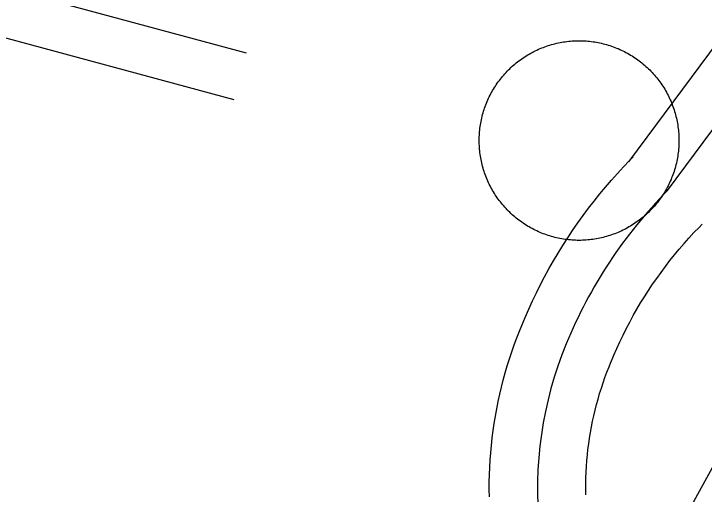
# Model space of a CAD drawing. Extents: x 3568792 to 3606828, y 529143 to 554785.
# Drawn here: x 3574841.3 to 3575056, y 545865.2 to 546014.7 of the extents above; entities that cross this region are included whole.
import ezdxf

# ---------------------------------------------------------------- set-up
doc = ezdxf.new("R2010")
doc.units = 0
for name, color, linetype in [('V-DOMW-TANK', 7, 'Continuous'), ('V-ROAD-CNTR', 7, 'Continuous'), ('V-UTIL-LINE', 7, 'Continuous')]:
    doc.layers.add(name, color=color, linetype=linetype)

msp = doc.modelspace()

# ---------------------------------------------------------------- linework, layer by layer
at = {"layer": 'V-DOMW-TANK'}
for points in [[(3575001.58, 546002.12), (3575002.05, 546002.39), (3575002.52, 546002.65), (3575003.01, 546002.9), (3575003.49, 546003.14), (3575003.98, 546003.38), (3575004.48, 546003.6), (3575004.97, 546003.82), (3575005.47, 546004.02), (3575005.98, 546004.22), (3575006.49, 546004.41), (3575007, 546004.59), (3575007.51, 546004.76), (3575008.03, 546004.93), (3575008.55, 546005.08), (3575009.07, 546005.22), (3575009.6, 546005.36), (3575010.12, 546005.49), (3575010.65, 546005.6), (3575011.18, 546005.71), (3575011.72, 546005.81), (3575012.25, 546005.9), (3575012.79, 546005.98), (3575013.32, 546006.05), (3575013.86, 546006.11), (3575014.4, 546006.16), (3575014.94, 546006.2), (3575015.48, 546006.24), (3575016.02, 546006.26), (3575016.57, 546006.28), (3575017.11, 546006.28), (3575017.65, 546006.28), (3575018.19, 546006.26), (3575018.73, 546006.24), (3575019.28, 546006.2), (3575019.82, 546006.16), (3575020.36, 546006.11), (3575020.9, 546006.05), (3575021.43, 546005.97), (3575021.97, 546005.89), (3575022.5, 546005.8), (3575023.04, 546005.71), (3575023.57, 546005.6), (3575024.1, 546005.48), (3575024.62, 546005.35), (3575025.15, 546005.22), (3575025.67, 546005.07), (3575026.19, 546004.92), (3575026.71, 546004.76), (3575027.22, 546004.58), (3575027.73, 546004.4), (3575028.24, 546004.21), (3575028.74, 546004.01), (3575029.25, 546003.81), (3575029.74, 546003.59), (3575030.23, 546003.36), (3575030.72, 546003.13), (3575031.21, 546002.89), (3575031.69, 546002.64), (3575032.17, 546002.38), (3575032.64, 546002.11)], [(3574993.29, 545955.26), (3574992.95, 545955.68), (3574992.61, 545956.1), (3574992.28, 545956.54), (3574991.96, 545956.97), (3574991.64, 545957.41), (3574991.34, 545957.86), (3574991.04, 545958.31), (3574990.75, 545958.77), (3574990.46, 545959.23), (3574990.19, 545959.7), (3574989.92, 545960.17), (3574989.66, 545960.65), (3574989.41, 545961.13), (3574989.17, 545961.61), (3574988.94, 545962.1), (3574988.71, 545962.59), (3574988.5, 545963.09), (3574988.29, 545963.6), (3574988.09, 545964.1), (3574987.9, 545964.61), (3574987.72, 545965.12), (3574987.55, 545965.63), (3574987.39, 545966.15), (3574987.24, 545966.67), (3574987.09, 545967.19), (3574986.95, 545967.71), (3574986.83, 545968.24), (3574986.71, 545968.77), (3574986.6, 545969.31), (3574986.51, 545969.84), (3574986.42, 545970.37), (3574986.34, 545970.91), (3574986.26, 545971.45), (3574986.2, 545971.98), (3574986.15, 545972.52), (3574986.11, 545973.07), (3574986.08, 545973.6), (3574986.05, 545974.15), (3574986.04, 545974.69), (3574986.03, 545975.23), (3574986.04, 545975.77), (3574986.06, 545976.32), (3574986.08, 545976.86), (3574986.11, 545977.4), (3574986.15, 545977.94), (3574986.21, 545978.48), (3574986.27, 545979.02), (3574986.34, 545979.55), (3574986.42, 545980.09), (3574986.51, 545980.62), (3574986.61, 545981.16), (3574986.72, 545981.69), (3574986.83, 545982.22), (3574986.96, 545982.75), (3574987.1, 545983.27), (3574987.24, 545983.79), (3574987.4, 545984.31), (3574987.56, 545984.83), (3574987.73, 545985.34), (3574987.91, 545985.85), (3574988.1, 545986.36), (3574988.3, 545986.87), (3574988.51, 545987.37), (3574988.73, 545987.86), (3574988.95, 545988.36), (3574989.18, 545988.85), (3574989.43, 545989.33), (3574989.68, 545989.81), (3574989.94, 545990.29), (3574990.2, 545990.76), (3574990.48, 545991.23), (3574990.76, 545991.69), (3574991.05, 545992.15), (3574991.35, 545992.6), (3574991.66, 545993.05), (3574991.98, 545993.48), (3574992.3, 545993.92), (3574992.63, 545994.35), (3574992.96, 545994.78), (3574993.31, 545995.19), (3574993.66, 545995.6), (3574994.02, 545996.01), (3574994.39, 545996.41), (3574994.76, 545996.81), (3574995.14, 545997.19), (3574995.53, 545997.57), (3574995.92, 545997.94), (3574996.32, 545998.31), (3574996.73, 545998.67), (3574997.14, 545999.02), (3574997.56, 545999.36), (3574997.98, 545999.7), (3574998.41, 546000.03), (3574998.85, 546000.35), (3574999.29, 546000.67), (3574999.74, 546000.98), (3575000.19, 546001.28), (3575000.65, 546001.57), (3575001.11, 546001.85), (3575001.58, 546002.12)], [(3575032.64, 546002.11), (3575033.11, 546001.83), (3575033.57, 546001.55), (3575034.02, 546001.26), (3575034.48, 546000.96), (3575034.92, 546000.65), (3575035.37, 546000.34), (3575035.8, 546000.02), (3575036.23, 545999.69), (3575036.66, 545999.35), (3575037.07, 545999.01), (3575037.48, 545998.65), (3575037.89, 545998.29), (3575038.29, 545997.93), (3575038.68, 545997.55), (3575039.07, 545997.17), (3575039.45, 545996.79), (3575039.82, 545996.39), (3575040.19, 545995.99), (3575040.55, 545995.59), (3575040.9, 545995.17), (3575041.24, 545994.76), (3575041.58, 545994.33), (3575041.91, 545993.9), (3575042.23, 545993.46), (3575042.55, 545993.02), (3575042.85, 545992.58), (3575043.15, 545992.12), (3575043.44, 545991.67), (3575043.73, 545991.2), (3575044, 545990.74), (3575044.27, 545990.27), (3575044.53, 545989.79), (3575044.78, 545989.31), (3575045.02, 545988.82), (3575045.25, 545988.33), (3575045.48, 545987.84), (3575045.69, 545987.34), (3575045.9, 545986.84), (3575046.1, 545986.34), (3575046.29, 545985.83), (3575046.47, 545985.32), (3575046.64, 545984.8), (3575046.81, 545984.29), (3575046.96, 545983.77), (3575047.1, 545983.24), (3575047.24, 545982.72), (3575047.36, 545982.19), (3575047.48, 545981.66), (3575047.59, 545981.13), (3575047.69, 545980.6), (3575047.78, 545980.07), (3575047.86, 545979.53), (3575047.93, 545978.99), (3575047.99, 545978.45), (3575048.04, 545977.91), (3575048.08, 545977.37), (3575048.12, 545976.83), (3575048.14, 545976.29), (3575048.15, 545975.75), (3575048.16, 545975.2), (3575048.15, 545974.66), (3575048.14, 545974.12), (3575048.12, 545973.58), (3575048.08, 545973.04), (3575048.04, 545972.5), (3575047.99, 545971.96), (3575047.93, 545971.42), (3575047.85, 545970.88), (3575047.77, 545970.34), (3575047.68, 545969.81), (3575047.58, 545969.28), (3575047.48, 545968.75), (3575047.36, 545968.22), (3575047.23, 545967.69), (3575047.1, 545967.17), (3575046.95, 545966.64), (3575046.8, 545966.12), (3575046.63, 545965.61), (3575046.46, 545965.09), (3575046.28, 545964.58), (3575046.09, 545964.07), (3575045.89, 545963.57), (3575045.69, 545963.07), (3575045.47, 545962.57), (3575045.24, 545962.08), (3575045.01, 545961.59), (3575044.77, 545961.1), (3575044.52, 545960.62), (3575044.26, 545960.15), (3575043.99, 545959.68), (3575043.72, 545959.21), (3575043.43, 545958.75), (3575043.14, 545958.29), (3575042.84, 545957.84), (3575042.53, 545957.39), (3575042.22, 545956.95), (3575041.9, 545956.52), (3575041.57, 545956.08), (3575041.23, 545955.66), (3575040.88, 545955.24)], [(3575040.88, 545955.24), (3575040.53, 545954.83), (3575040.17, 545954.42), (3575039.81, 545954.02), (3575039.43, 545953.63), (3575039.05, 545953.24), (3575038.66, 545952.86), (3575038.27, 545952.49), (3575037.87, 545952.13), (3575037.46, 545951.77), (3575037.05, 545951.42), (3575036.63, 545951.07), (3575036.21, 545950.73), (3575035.78, 545950.4), (3575035.34, 545950.08), (3575034.9, 545949.77), (3575034.46, 545949.46), (3575034, 545949.16), (3575033.55, 545948.87), (3575033.08, 545948.59), (3575032.62, 545948.31), (3575032.14, 545948.04), (3575031.67, 545947.79), (3575031.19, 545947.54), (3575030.7, 545947.3), (3575030.21, 545947.06), (3575029.72, 545946.83), (3575029.22, 545946.62), (3575028.72, 545946.41), (3575028.21, 545946.21), (3575027.71, 545946.03), (3575027.2, 545945.84), (3575026.68, 545945.68), (3575026.17, 545945.51), (3575025.65, 545945.35), (3575025.12, 545945.21), (3575024.6, 545945.07), (3575024.07, 545944.95), (3575023.54, 545944.83), (3575023.01, 545944.72), (3575022.48, 545944.63), (3575021.94, 545944.54), (3575021.41, 545944.46), (3575020.87, 545944.39), (3575020.33, 545944.32), (3575019.79, 545944.27), (3575019.25, 545944.23), (3575018.71, 545944.2), (3575018.17, 545944.18), (3575017.62, 545944.16), (3575017.09, 545944.16), (3575016.54, 545944.16), (3575016, 545944.18), (3575015.46, 545944.2), (3575014.92, 545944.23), (3575014.38, 545944.28), (3575013.84, 545944.33), (3575013.3, 545944.39), (3575012.76, 545944.46), (3575012.23, 545944.54), (3575011.69, 545944.63), (3575011.16, 545944.73), (3575010.62, 545944.84), (3575010.1, 545944.96), (3575009.57, 545945.08), (3575009.04, 545945.22), (3575008.52, 545945.36), (3575008, 545945.52), (3575007.48, 545945.68), (3575006.97, 545945.85), (3575006.46, 545946.03), (3575005.95, 545946.22), (3575005.45, 545946.42), (3575004.95, 545946.63), (3575004.45, 545946.85), (3575003.96, 545947.07), (3575003.47, 545947.31), (3575002.98, 545947.55), (3575002.5, 545947.8), (3575002.03, 545948.06), (3575001.55, 545948.32), (3575001.09, 545948.6), (3575000.62, 545948.88), (3575000.17, 545949.18), (3574999.71, 545949.47), (3574999.27, 545949.78), (3574998.83, 545950.1), (3574998.39, 545950.42), (3574997.96, 545950.75), (3574997.54, 545951.09), (3574997.12, 545951.43), (3574996.71, 545951.78), (3574996.3, 545952.14), (3574995.9, 545952.51), (3574995.51, 545952.88), (3574995.12, 545953.26), (3574994.74, 545953.65), (3574994.37, 545954.04), (3574994, 545954.44), (3574993.65, 545954.85), (3574993.29, 545955.26)]]:
    msp.add_lwpolyline(points, dxfattribs=at)
at = {"layer": 'V-ROAD-CNTR'}
for points in [[(3574543.66, 546102.15), (3574913.6, 546002.5)], [(3575032.59, 545968.61), (3575113.53, 546077.71)], [(3575044.64, 545959.67), (3575125.58, 546068.78)], [(3574831.31, 546009.13), (3574909.7, 545988.02)], [(3574999.27, 545917.66), (3575000.31, 545920.18), (3575001.46, 545922.79), (3575002.61, 545925.29), (3575003.82, 545927.84), (3575005.11, 545930.39), (3575006.39, 545932.83), (3575007.73, 545935.31), (3575009.15, 545937.79), (3575010.58, 545940.2), (3575012.06, 545942.6), (3575013.56, 545944.93), (3575015.1, 545947.27), (3575016.74, 545949.64), (3575018.38, 545951.92), (3575020.04, 545954.14), (3575021.75, 545956.37), (3575023.52, 545958.58), (3575025.31, 545960.75), (3575027.16, 545962.89), (3575029.01, 545964.97), (3575030.92, 545967.06), (3575032.86, 545969.08), (3575033.94, 545970.18)], [(3575026.99, 545906.19), (3575027.9, 545908.39), (3575028.8, 545910.45), (3575029.78, 545912.57), (3575030.77, 545914.65), (3575031.78, 545916.66), (3575032.87, 545918.71), (3575033.96, 545920.74), (3575035.07, 545922.69), (3575036.24, 545924.66), (3575037.45, 545926.62), (3575038.71, 545928.57), (3575039.97, 545930.48), (3575041.25, 545932.33), (3575042.58, 545934.17), (3575043.97, 545936.05), (3575045.36, 545937.86), (3575046.79, 545939.65), (3575048.24, 545941.4), (3575049.74, 545943.13), (3575051.27, 545944.86), (3575052.82, 545946.55), (3575054.4, 545948.2), (3575055.34, 545949.16)], [(3574989.19, 545864.36), (3574989.17, 545866.6), (3574989.17, 545868.9), (3574989.23, 545871.24), (3574989.32, 545873.52), (3574989.45, 545875.82), (3574989.63, 545878.07), (3574989.83, 545880.35), (3574990.09, 545882.68), (3574990.38, 545884.96), (3574990.71, 545887.2), (3574991.07, 545889.46), (3574991.49, 545891.73), (3574991.94, 545893.98), (3574992.43, 545896.24), (3574992.95, 545898.44), (3574993.52, 545900.69), (3574994.13, 545902.92), (3574994.77, 545905.09), (3574995.45, 545907.29), (3574996.18, 545909.48), (3574996.93, 545911.64), (3574997.72, 545913.78), (3574998.55, 545915.93), (3574999.26, 545917.65)], [(3575019.19, 545864.94), (3575019.17, 545866.75), (3575019.17, 545868.54), (3575019.21, 545870.26), (3575019.29, 545872.03), (3575019.39, 545873.81), (3575019.53, 545875.61), (3575019.68, 545877.38), (3575019.87, 545879.1), (3575020.1, 545880.84), (3575020.36, 545882.63), (3575020.64, 545884.38), (3575020.96, 545886.12), (3575021.3, 545887.85), (3575021.68, 545889.58), (3575022.1, 545891.32), (3575022.53, 545893.04), (3575022.99, 545894.72), (3575023.5, 545896.45), (3575024.02, 545898.13), (3575024.58, 545899.81), (3575025.16, 545901.5), (3575025.78, 545903.17), (3575026.42, 545904.81), (3575026.99, 545906.2)]]:
    msp.add_lwpolyline(points, dxfattribs=at)
for centre, radius, start, end in [((3575148.55, 545856.82), 146.21, 135.2925, 157.8568), ((3575120.71, 545867.11), 116.54, 157.3858, 186.2121)]:
    msp.add_arc(centre, radius, start, end, dxfattribs=at)
at = {"layer": 'V-UTIL-LINE'}
msp.add_lwpolyline([(3574072.57, 544264.84), (3574137.11, 544278.26), (3574177.53, 544337.08), (3574228, 544398.17), (3574291.95, 544480.26), (3574287.48, 544485.84), (3574304.26, 544542.62), (3574309.01, 544550.29), (3574391.64, 544700.42), (3574473.11, 544845.31), (3574559.31, 545000.69), (3574638.76, 545147.18), (3574737.2, 545326.76), (3574818.63, 545476.88), (3574907.18, 545639.1), (3574931.72, 545683.31), (3574940.79, 545699.64), (3574958.53, 545691.36), (3575066.06, 545887.09), (3575146.67, 546038.8), (3575192.54, 546121.54), (3575196.91, 546126.8), (3575226.89, 546189.71), (3575258.03, 546302.84)], dxfattribs=at)

doc.saveas('drawing.dxf')
